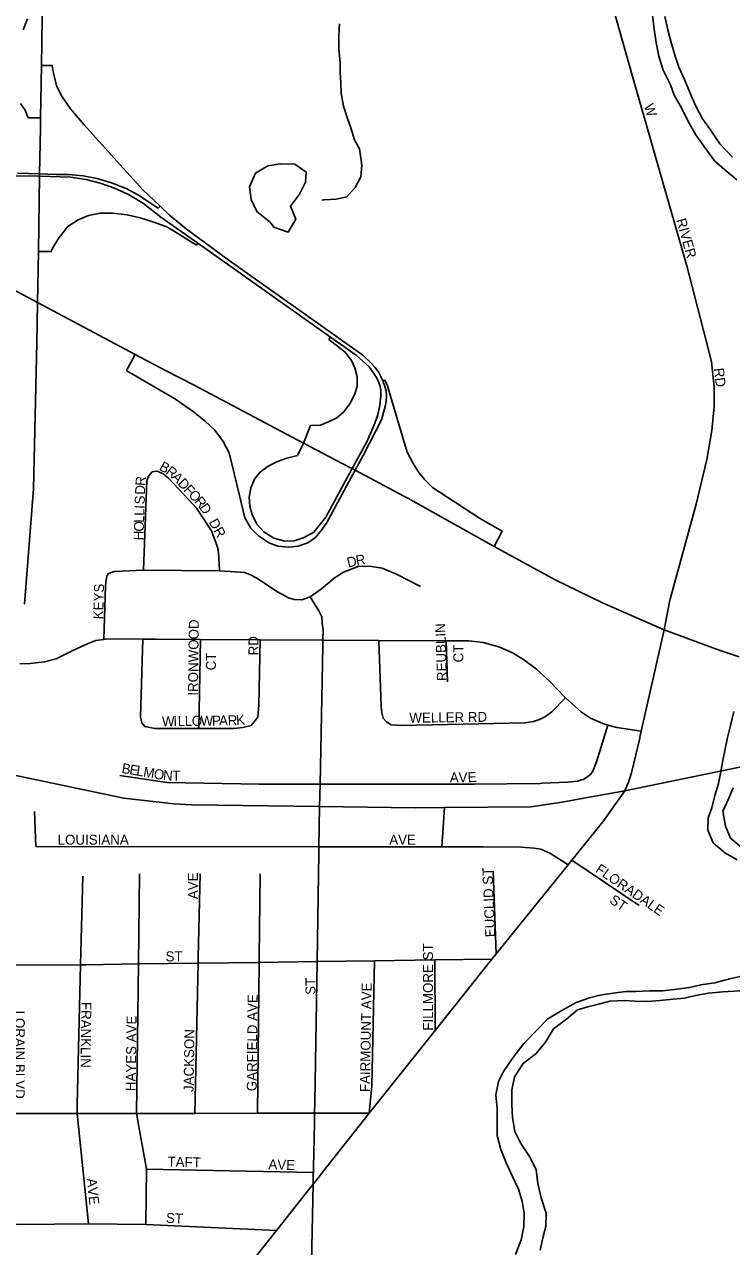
# Model space of a CAD drawing. Extents: x 1857828 to 2277390, y 930619 to 1324581.
# Drawn here: x 2073679 to 2077226, y 1230324 to 1236456 of the extents above; entities that cross this region are included whole.
import ezdxf

# ---------------------------------------------------------------- set-up
doc = ezdxf.new("R2010")
doc.units = 0
for name, color, linetype in [('GM_X_City_Street', 7, 'Continuous'), ('GM_X_City_Street_Text', 7, 'Continuous'), ('GM_X_Interchange_Ramps', 7, 'Continuous'), ('GM_X_Interstate_Route', 7, 'Continuous'), ('GM_X_Major_River', 7, 'Continuous'), ('GM_X_Minor_Lake', 7, 'Continuous'), ('GM_X_Minor_River', 7, 'Continuous'), ('GM_X_State_Route', 7, 'Continuous')]:
    doc.layers.add(name, color=color, linetype=linetype)

msp = doc.modelspace()

# ---------------------------------------------------------------- linework, layer by layer
at = {"layer": 'GM_X_City_Street'}
for points in [[(2076945.4, 1235442.1), (2076728, 1236200.8), (2076630.2, 1236544.5), (2076451.4, 1237117.3), (2076378.7, 1237357.5), (2076342.4, 1237502.8), (2076328.4, 1237581.1), (2076314.4, 1237676.1), (2076311.7, 1237963.8), (2076326.9, 1238416.7), (2076327.3, 1238755), (2076325.6, 1238922.2), (2076311.7, 1239000.4), (2076278.1, 1239106.6), (2076215.3, 1239251.7)], [(2076917.4, 1233571.7), (2077049.3, 1234049.5), (2077102.3, 1234273), (2077127.5, 1234418.3), (2077138.7, 1234538.4), (2077138.7, 1234636.2), (2077124.7, 1234764.7), (2077001.8, 1235245.3), (2076945.4, 1235442.1)], [(2074275.7, 1233718), (2074292.3, 1234120.1), (2074293.9, 1234168.2), (2074303.4, 1234192), (2074320.1, 1234210.6), (2074345.7, 1234214.8)], [(2074657, 1233714.5), (2074654.7, 1233783.2), (2074651, 1233820.3), (2074643.6, 1233842.5), (2074636.2, 1233864.8), (2074617.2, 1233914.5), (2074552.1, 1234014.2), (2074543.5, 1234028), (2074476.7, 1234098.5), (2074404.2, 1234177.2), (2074374.8, 1234200.4), (2074345.7, 1234214.8)], [(2074078.3, 1233370.8), (2074085.7, 1233639.2), (2074089.5, 1233669.3), (2074093.3, 1233687.4), (2074101.3, 1233701.5), (2074131.3, 1233711.8), (2074275.7, 1233718), (2074657, 1233714.5), (2074763.5, 1233707.4), (2074783.6, 1233705.5), (2074809.8, 1233695.8), (2074844.1, 1233678), (2074949.1, 1233608.8), (2075003.5, 1233579.2), (2075031.7, 1233571.5), (2075069.8, 1233569.8), (2075111.9, 1233584.2), (2075169.7, 1233624.8), (2075233.5, 1233677.5), (2075279.4, 1233707.9), (2075353.4, 1233736.6), (2075409.6, 1233737.2), (2075473.9, 1233727.7), (2075548.4, 1233696.3), (2075665.4, 1233635.2)], [(2075134.4, 1230973.1), (2075134.9, 1230993.5), (2075136, 1231047), (2075146.9, 1231754.2), (2075155.2, 1232297.9), (2075155.9, 1232330), (2075160, 1232532.2), (2075162.2, 1232643.8), (2075176.2, 1233336.2), (2075176.7, 1233366.9), (2075177.5, 1233418.4), (2075173.2, 1233452.5), (2075170.9, 1233484.5), (2075156.6, 1233514.4), (2075111.9, 1233584.2)], [(2076766, 1232877.2), (2076766.7, 1232880.1), (2076773.4, 1232910), (2076888.7, 1233418.7), (2076914, 1233559.2), (2076917.4, 1233571.7)], [(2073656.2, 1233248.3), (2073707.8, 1233249.1), (2073780, 1233257.7), (2073838, 1233272.3), (2073916, 1233311.1), (2073989.9, 1233345.8), (2074037.9, 1233364.2), (2074078.3, 1233370.8), (2074090.1, 1233372.7), (2074272.9, 1233371.4), (2074337, 1233370.9), (2074561.8, 1233369.8), (2074860.9, 1233368.4), (2075176.7, 1233366.9), (2075457.1, 1233365.5), (2075794.3, 1233363.9), (2075802.2, 1233363.8), (2075908.6, 1233362.8), (2075980.9, 1233355.4), (2076063.4, 1233332.1), (2076127.9, 1233302.6), (2076182.4, 1233269), (2076247, 1233221.5), (2076313.8, 1233159.9), (2076393.8, 1233077.4), (2076473.7, 1233005), (2076518.2, 1232975.4), (2076580.6, 1232947.8), (2076606.1, 1232940.8), (2076651, 1232928.4), (2076773.4, 1232910)], [(2074272.9, 1233371.4), (2074262.1, 1232981.4), (2074268.4, 1232951.4), (2074282.6, 1232933.5), (2074332.8, 1232923.9), (2074553.5, 1232923.6), (2074730.3, 1232923.4), (2074774.4, 1232927.8), (2074816.4, 1232938.2), (2074832.3, 1232956.4), (2074850.2, 1232980.6), (2074855.7, 1233040.8), (2074860.9, 1233368.4)], [(2074553.5, 1232923.6), (2074561.8, 1233369.8)], [(2075457.1, 1233365.5), (2075467.9, 1233036.2), (2075472.2, 1233002.2), (2075478.4, 1232976.1), (2075494.7, 1232956.3), (2075518.9, 1232942.4), (2075569.1, 1232938.9), (2076189.2, 1232952.4), (2076233.3, 1232958.8), (2076263.3, 1232969.1), (2076293.3, 1232983.4), (2076325.2, 1233007.7), (2076393.8, 1233077.4)], [(2075802, 1233157.4), (2075794.3, 1233363.9)], [(2076474.2, 1232666), (2076482.7, 1232668.4), (2076500.7, 1232678.6), (2076518.6, 1232692.7), (2076530.5, 1232708.9), (2076548.1, 1232757.1), (2076606.1, 1232940.8)], [(2076711.4, 1232662), (2076712.7, 1232665), (2076724.4, 1232701.2), (2076765.4, 1232874.7), (2076766, 1232877.2)], [(2074158.3, 1232687.9), (2074393.4, 1232651.9), (2074857.1, 1232644), (2075162.2, 1232643.8), (2075935, 1232643.5), (2076264.6, 1232648.3)], [(2076264.6, 1232648.3), (2076265.6, 1232648.4), (2076276.1, 1232648.5), (2076404.5, 1232653.7), (2076452.7, 1232660.1), (2076472.7, 1232665.6), (2076474.2, 1232666)], [(2076424.9, 1232262.6), (2076425.2, 1232263.1), (2076580.5, 1232455.5), (2076690.1, 1232610.8), (2076710.6, 1232660.1), (2076711.4, 1232662)], [(2073735.9, 1232331.4), (2073730.3, 1232507.7)], [(2075773.1, 1232329.4), (2075785.4, 1232527.1)], [(2073735.9, 1232331.4), (2075155.9, 1232330), (2075773.1, 1232329.4), (2075979.9, 1232329.2), (2076172.6, 1232328.9), (2076234.8, 1232323.5), (2076269, 1232317.7), (2076317.3, 1232296.1), (2076405.7, 1232238.9)], [(2075175.5, 1230698.6), (2075409.2, 1230993.9), (2075739.5, 1231409), (2076024.3, 1231766.1), (2076045.7, 1231792.6), (2076405.7, 1232238.9), (2076424.9, 1232262.6)], [(2076425.2, 1232263.1), (2076763.2, 1232035.5)], [(2073944.3, 1231036.4), (2073961.1, 1231738.2), (2073971.7, 1232183.2)], [(2074288.3, 1230434.5), (2074291.3, 1230712.7), (2074241.6, 1230992.3), (2074251.1, 1231742), (2074256.9, 1232193.7)], [(2074551.1, 1231776.4), (2074560, 1232194.4)], [(2074856.3, 1231777), (2074861, 1232195)], [(2076045.7, 1231792.6), (2076031.1, 1232207.4)], [(2073627.1, 1231736.4), (2073961.1, 1231738.2), (2073988.3, 1231738.4), (2074251.1, 1231742), (2074550.4, 1231746), (2074856, 1231750.2), (2075146.9, 1231754.2), (2075434.8, 1231758.1), (2075737.8, 1231762.2), (2076024.3, 1231766.1)], [(2074534.4, 1230992.7), (2074550.4, 1231746), (2074551.1, 1231776.4), (2074551.1, 1231776.4)], [(2074847.5, 1230993.1), (2074856, 1231750.2), (2074856.3, 1231777), (2074856.3, 1231777)], [(2075409.2, 1230993.9), (2075422, 1231128.9), (2075434.8, 1231758.1)], [(2075739.5, 1231409), (2075737.8, 1231762.2)], [(2074000.2, 1230438.4), (2073943.2, 1230991.8), (2073943.9, 1231021.2), (2073944.3, 1231036.4)], [(2072761, 1230988.5), (2072838.8, 1230987.7), (2073173.7, 1230990.7), (2073524.1, 1230991.2), (2073621, 1230991.4), (2073943.2, 1230991.8), (2074241.6, 1230992.3), (2074534.4, 1230992.7), (2074847.5, 1230993.1), (2075134.9, 1230993.5), (2075409.2, 1230993.9)], [(2075128.9, 1230720.5), (2075133.8, 1230945.1), (2075134.4, 1230973.1)], [(2074291.3, 1230712.7), (2075128.4, 1230696.2)], [(2074773.6, 1228750.5), (2075011.2, 1229071.2), (2075050.3, 1229138.3), (2075080.1, 1229176.6), (2075091.9, 1229202.7), (2075091.5, 1229254.9), (2075093.8, 1229340.8), (2075098.4, 1229505.4), (2075102.1, 1229638.4), (2075117.4, 1230191), (2075118.5, 1230243.3), (2075127.1, 1230637.4), (2075128.3, 1230690.4), (2075128.4, 1230696.2), (2075128.9, 1230720.5)], [(2074419.6, 1229731.8), (2074606.5, 1229977.7), (2074943.5, 1230404.8), (2075094.2, 1230595.8), (2075127.1, 1230637.4), (2075155.5, 1230673.3), (2075175.5, 1230698.6)], [(2072806.1, 1230340), (2072879.4, 1230409.3), (2072927.9, 1230434.6), (2073010.2, 1230439.9), (2073659, 1230435.2), (2074000.2, 1230438.4), (2074288.3, 1230434.5), (2074943.5, 1230404.8)]]:
    msp.add_lwpolyline(points, dxfattribs=at)
at = {"layer": 'GM_X_Interchange_Ramps'}
for points in [[(2073695.4, 1236484), (2073673.4, 1236429.1)], [(2074233.9, 1234799.8), (2074191.8, 1234719.5), (2074204.1, 1234712.1), (2074437.6, 1234575.6), (2074527.4, 1234511.6), (2074585.4, 1234465.9), (2074634.2, 1234420.1), (2074675.7, 1234363), (2074706, 1234305.8), (2074758.6, 1234092.9), (2074784, 1233980), (2074814.3, 1233928.4), (2074853.7, 1233889.9), (2074907.9, 1233853.3), (2074952.6, 1233839), (2075004.6, 1233834), (2075052.8, 1233838.3), (2075100.9, 1233855.5), (2075139.6, 1233882), (2075168.8, 1233919.4), (2075194.4, 1233953.1), (2075338.1, 1234219.3), (2075377.9, 1234293.1), (2075469.9, 1234471.3), (2075490.1, 1234545), (2075493.6, 1234566.2), (2075495.1, 1234591.4), (2075493.1, 1234615.3), (2075489.1, 1234634), (2075477.5, 1234667.3), (2075467.7, 1234689.2), (2075456.6, 1234709.8), (2075437.8, 1234734.6), (2075419, 1234755.8), (2075375.9, 1234796.1), (2074706.1, 1235271.1), (2074490.9, 1235430.1), (2074406.5, 1235499.6), (2074359.8, 1235544.1), (2074273.3, 1235626.2), (2074143.7, 1235767.6), (2073978.3, 1235951.4), (2073910.6, 1236032.3), (2073869, 1236093), (2073842.5, 1236144.7), (2073825, 1236209.5), (2073818.9, 1236250.2), (2073764.3, 1236250.6)], [(2073659.7, 1236059.1), (2073682.4, 1236025.9), (2073697.5, 1235987.6), (2073760.1, 1235987.1)], [(2073575.2, 1235697.1), (2073750.3, 1235695.3), (2073755.5, 1235695.2), (2073910.2, 1235689.6), (2073988.3, 1235677.2), (2074058.9, 1235658.9), (2074131.5, 1235635), (2074200.4, 1235603.4), (2074277, 1235556.7), (2074363.4, 1235489.2), (2074548.5, 1235358.4), (2075214.4, 1234887.6), (2075343.6, 1234796.3), (2075409, 1234738), (2075425.3, 1234715), (2075443.8, 1234687), (2075454.1, 1234668.2), (2075463.4, 1234641.6), (2075466.5, 1234619), (2075467.7, 1234592.1), (2075462.5, 1234546.4), (2075451.7, 1234496.8), (2075431.4, 1234441.4), (2075394.3, 1234359.1), (2075323, 1234227.3), (2075191.2, 1233983.7), (2075131.2, 1233908.8), (2075082, 1233881.6), (2075032.8, 1233865.8), (2074985.2, 1233863.3), (2074929.9, 1233877.9), (2074880, 1233909.7), (2074847.3, 1233947.4), (2074822, 1233994.7), (2074810.1, 1234038.3), (2074805.7, 1234084), (2074814.7, 1234131.7), (2074835.1, 1234177.6), (2074861.4, 1234210.2), (2074901, 1234239.2), (2074948.3, 1234262.6), (2074996.2, 1234279.5), (2075048.7, 1234292.6), (2075079.3, 1234355.4)], [(2074359.8, 1235544.1), (2074350.5, 1235534.3), (2074251.4, 1235600), (2074189.8, 1235632.7), (2074115.2, 1235661.5), (2074042.6, 1235682.9), (2073973.8, 1235697), (2073899.5, 1235703.6), (2073838.2, 1235702.9), (2073755.6, 1235705.9), (2073645.2, 1235709.9)], [(2073749.4, 1235316.8), (2073814.1, 1235316.4), (2073818.4, 1235329.6), (2073853, 1235387.5), (2073896.9, 1235441.8), (2073948.5, 1235475.8), (2074000.2, 1235496.8), (2074059.4, 1235508.7), (2074120.7, 1235509.3), (2074195, 1235500.9), (2074260.1, 1235485), (2074329, 1235463.5), (2074396.1, 1235438.2), (2074448.4, 1235407.3), (2074541.9, 1235349), (2074548.5, 1235358.4)], [(2075214.4, 1234887.6), (2075206.1, 1234875.8), (2075288.5, 1234811.8), (2075320.5, 1234769.5), (2075335.8, 1234732.5), (2075347.4, 1234688.1), (2075347.9, 1234641.7), (2075337.3, 1234600.7), (2075311.9, 1234552.2), (2075278.9, 1234511), (2075245.8, 1234482.8), (2075207.1, 1234463.8), (2075164, 1234445.9), (2075114.4, 1234444.4), (2075079.3, 1234355.4)], [(2076035.7, 1233837.2), (2076075.3, 1233913), (2075962.4, 1233978.7), (2075726.8, 1234131.9), (2075687.4, 1234170.4), (2075653.5, 1234212.7), (2075628.9, 1234253.3), (2075598.5, 1234310.5), (2075515.5, 1234591.7), (2075500.1, 1234643.5), (2075487.2, 1234671.7), (2075477.5, 1234667.3)]]:
    msp.add_lwpolyline(points, dxfattribs=at)
at = {"layer": 'GM_X_Interstate_Route'}
for points in [[(2071253.6, 1235852.2), (2071275.4, 1235854.1), (2071434.6, 1235869.3), (2071593.8, 1235873.6), (2071698.1, 1235874), (2071802.5, 1235867.2), (2071909.6, 1235860.3), (2071983, 1235847.3), (2072063.4, 1235835.5), (2072167.8, 1235814), (2072228.2, 1235794.1), (2072319, 1235770.9), (2072470.2, 1235720.5), (2072662.8, 1235637.5), (2073745.3, 1235060.9)], [(2073745.3, 1235060.9), (2073745.3, 1235060.9), (2074233.9, 1234799.8), (2074390.9, 1234718.8), (2074531.2, 1234646.4), (2074858.7, 1234472.8), (2075079.3, 1234355.4), (2075308.6, 1234234.9)], [(2075308.6, 1234234.9), (2075323, 1234227.3), (2075338.1, 1234219.3), (2075582.9, 1234088.7)], [(2075582.9, 1234088.7), (2075601.7, 1234078.6), (2075879.7, 1233923.1), (2076035.7, 1233837.2), (2076342, 1233669.9), (2076578.7, 1233554.3), (2076888.7, 1233418.7), (2077164.6, 1233316.2), (2077263.6, 1233283.8)]]:
    msp.add_lwpolyline(points, dxfattribs=at)
at = {"layer": 'GM_X_Major_River'}
for points in [[(2076829.7, 1236502.3), (2076838, 1236432), (2076848.3, 1236363.7), (2076860.6, 1236297.5), (2076883, 1236227.2), (2076919.4, 1236153), (2076937.7, 1236100.8), (2076976.1, 1236034.6), (2077008.5, 1235968.4), (2077047, 1235902.2), (2077091.4, 1235838), (2077139.9, 1235771.8), (2077202.4, 1235717.8), (2077252.7, 1235675.8)], [(2076892, 1236496.5), (2076906.3, 1236428.2), (2076924.6, 1236358), (2076945, 1236291.7), (2076961.3, 1236241.5), (2076989.6, 1236179.3), (2077018, 1236111.1), (2077044.4, 1236048.9), (2077080.8, 1235982.7), (2077121.2, 1235926.5), (2077167.7, 1235856.3), (2077230.2, 1235790.2)], [(2077237, 1233008.9), (2077221.2, 1232938.5), (2077205.4, 1232878.2), (2077191.6, 1232813.8), (2077181.7, 1232763.6), (2077169.9, 1232697.2), (2077160.1, 1232646.9), (2077142.3, 1232586.6), (2077126.4, 1232526.3), (2077108.5, 1232476), (2077106.8, 1232413.6), (2077133.1, 1232349.4), (2077191.6, 1232299.4), (2077254, 1232265.4)], [(2077234.5, 1232625.1), (2077212.6, 1232574.8), (2077182.7, 1232508.4), (2077195.1, 1232434), (2077221.4, 1232373.8), (2077285.9, 1232317.8)], [(2077274.3, 1231680.7), (2077210.1, 1231666.4), (2077141.9, 1231648.1), (2077071.6, 1231637.8), (2077015.4, 1231623.6), (2076951.2, 1231615.3), (2076880.9, 1231607.1), (2076814.6, 1231606.8), (2076746.3, 1231604.6), (2076696.1, 1231604.4), (2076631.9, 1231596.2), (2076565.6, 1231585.9), (2076513.5, 1231571.7), (2076447.3, 1231549.4), (2076375.1, 1231508.9), (2076304.9, 1231466.5), (2076246.9, 1231408), (2076184.9, 1231343.5), (2076128.9, 1231271), (2076083, 1231202.5), (2076057.1, 1231152.2), (2076043.3, 1231085.8), (2076049.6, 1231017.5), (2076050.1, 1230880.9), (2076068.5, 1230810.6), (2076094.8, 1230744.3), (2076127.2, 1230676.1), (2076157.6, 1230611.9), (2076175.9, 1230551.7), (2076186.2, 1230491.4), (2076184.5, 1230423.1), (2076170.7, 1230358.8), (2076142.8, 1230284.3)], [(2077318.8, 1231610.5), (2077182.3, 1231602), (2077110, 1231595.8), (2077045.7, 1231583.5), (2076989.5, 1231571.2), (2076933.3, 1231565), (2076867, 1231558.8), (2076806.8, 1231554.6), (2076740.5, 1231556.3), (2076688.3, 1231558.2), (2076616, 1231555.9), (2076565.8, 1231541.7), (2076505.6, 1231527.4), (2076453.4, 1231511.2), (2076399.4, 1231466.8), (2076333.3, 1231416.3), (2076293.3, 1231349.9), (2076245.4, 1231293.5), (2076181.3, 1231243), (2076137.3, 1231176.6), (2076123.5, 1231110.2), (2076123.8, 1231037.8), (2076128.1, 1230971.6), (2076138.4, 1230901.2), (2076168.8, 1230841.1), (2076215.3, 1230770.9), (2076245.6, 1230708.7), (2076253.9, 1230640.4), (2076270.3, 1230568.1), (2076296.7, 1230491.8), (2076294.9, 1230425.5), (2076281.1, 1230375.2), (2076265.3, 1230306.8)]]:
    msp.add_lwpolyline(points, dxfattribs=at)
at = {"layer": 'GM_X_Minor_Lake'}
for points in [[(2075034.7, 1235754.9), (2074962.4, 1235756.7), (2074900.2, 1235746.4), (2074838, 1235710), (2074808.2, 1235641.6), (2074816.5, 1235577.3), (2074844.8, 1235517.1), (2074911.3, 1235463.1)], [(2074911.3, 1235463.1), (2074929.5, 1235439), (2075001.9, 1235413.1), (2075039.8, 1235479.6), (2075013.4, 1235543.8), (2075059.4, 1235604.2), (2075089.3, 1235664.6), (2075093.1, 1235714.9), (2075034.7, 1235754.9)]]:
    msp.add_lwpolyline(points, dxfattribs=at)
at = {"layer": 'GM_X_Minor_River'}
msp.add_lwpolyline([(2075260.2, 1236459.2), (2075256.9, 1236398.9), (2075255.7, 1236332.6), (2075262.5, 1236266.3), (2075263.1, 1236214.1), (2075265.8, 1236163.8), (2075268.4, 1236111.6), (2075279.2, 1236045.4), (2075298, 1235989.3), (2075316.7, 1235937.3), (2075335.5, 1235877.2), (2075360.2, 1235831.2), (2075371.2, 1235749), (2075365.9, 1235690.6), (2075338.4, 1235638.1), (2075296.8, 1235591.4), (2075242.7, 1235578.7), (2075182.4, 1235576), (2075170.4, 1235573.9)], dxfattribs=at)
at = {"layer": 'GM_X_State_Route'}
for points in [[(2073759.3, 1235935.5), (2073760.1, 1235987.1), (2073764.3, 1236250.6), (2073768, 1236483.5), (2073779.4, 1237197.9), (2073788.8, 1238339.7), (2073783.6, 1238600.4), (2073771.6, 1238919)], [(2073740.7, 1234858.9), (2073745.3, 1235060.9), (2073749.4, 1235316.8), (2073755.5, 1235695.2), (2073755.6, 1235705.9), (2073759.3, 1235935.5)], [(2073679.3, 1233547.8), (2073724, 1234126.2), (2073740.7, 1234858.9)], [(2077413.6, 1232759), (2076690.1, 1232610.8), (2076504.2, 1232578.1), (2076375.7, 1232553.4), (2076219, 1232530.6), (2075785.4, 1232527.1), (2075638.3, 1232525.8), (2075160, 1232532.2), (2074517, 1232540.7), (2074428.6, 1232546.3), (2074177.3, 1232573.2), (2073613.2, 1232691.9)]]:
    msp.add_lwpolyline(points, dxfattribs=at)

# ---------------------------------------------------------------- texts
at = {"layer": 'GM_X_City_Street_Text'}
for s, rotation, p in [('W', 288.42403, (2076785.2, 1236047.7)), ('RIVER', 285.64128, (2076948.1, 1235475.3)), ('RD', 276.00662, (2077137.6, 1234730.1)), ('B', 330.88171, (2074351.2, 1234223)), ('R', 322.38699, (2074384.1, 1234204.8)), ('R', 85.35733, (2074285.1, 1234139)), ('A', 314.10338, (2074414.1, 1234181.9)), ('D', 313.17631, (2074444.6, 1234150.5)), ('F', 313.16485, (2074474.7, 1234118.4)), ('S', 88.18476, (2074282.2, 1234047.3)), ('D', 88.18005, (2074283.7, 1234095.7)), ('O', 313.19983, (2074498.8, 1234092.7)), ('R', 310.9254, (2074528.5, 1234061)), ('L', 88.18476, (2074280.4, 1233990.1)), ('I', 88.16366, (2074281.5, 1234025.3)), ('D', 304.19329, (2074553.5, 1234032.3)), ('L', 88.17373, (2074279.3, 1233954.9)), ('DR', 299.05255, (2074602.1, 1233959.3)), ('H', 88.1855, (2074276.5, 1233867)), ('O', 88.18005, (2074277.9, 1233910.9)), ('D', 14.26415, (2075304, 1233730.5)), ('R', 9.56615, (2075345.6, 1233741.1)), ('KEYS', 88.40346, (2074074.1, 1233471)), ('IRONWOOD', 89.25637, (2074549.3, 1233088)), ('REUBLIN', 91.90819, (2075798.9, 1233162.4)), ('RD', 90, (2074852.9, 1233290.3)), ('CT', 90, (2074639.7, 1233215.5)), ('CT', 90, (2075880.5, 1233255.1)), ('W', 0.80693, (2074369.4, 1232934.5)), ('I', 0.78662, (2074426.6, 1232935.3)), ('L', 0.81154, (2074448.7, 1232935.6)), ('L', 0.81963, (2074483.9, 1232936.1)), ('O', 0.78692, (2074519, 1232936.6)), ('W', 0.79998, (2074563, 1232937.2)), ('P', 0.81154, (2074620.3, 1232938.1)), ('A', 0.8154, (2074655.5, 1232938.6)), ('R', 0.77717, (2074699.4, 1232939.2)), ('K', 4.58779, (2074742.7, 1232939.9)), ('WELLER RD', 0.7248, (2075610.2, 1232952.1)), ('B', 350.23823, (2074164.3, 1232701.2)), ('E', 350.2278, (2074203.3, 1232694.5)), ('L', 350.2278, (2074238, 1232688.5)), ('M', 350.24259, (2074272.7, 1232682.5)), ('O', 350.25027, (2074324.8, 1232673.5)), ('N', 355.34134, (2074373, 1232665.5)), ('T', 359.94573, (2074421.2, 1232661.7)), ('A', 0.26232, (2075812.8, 1232652.9)), ('V', 0.26232, (2075856.7, 1232653.1)), ('E', 3.42989, (2075903.8, 1232653.4)), ('LOUISIANA', 0.00001, (2073845.9, 1232340.6)), ('AVE', 0.00001, (2075509.1, 1232340.6)), ('FLORADALE', 325.34917, (2076539.6, 1232206.8)), ('AVE', 90, (2074549.3, 1232067.1)), ('EUCLID ST', 92.4213, (2076040.9, 1231877.5)), ('ST', 325.28999, (2076609.5, 1232052.6)), ('FILLMORE ST', 90, (2075728.5, 1231407.1)), ('ST', 0.00001, (2074387.1, 1231755.3)), ('ST', 90, (2075138.9, 1231587.5)), ('FAIRMOUNT AVE', 89.02008, (2075411.7, 1231098.9)), ('GARFIELD AVE', 89.43302, (2074844.1, 1231103.6)), ('FRANKLIN', 269.18198, (2073965.3, 1231552.2)), ('LORAIN BLVD', 270, (2073630.9, 1231508.3)), ('HAYES AVE', 89.2659, (2074236.9, 1231103.6)), ('JACKSON', 89.09105, (2074527.3, 1231099.3)), ('TAFT', 358.36431, (2074396.2, 1230725.7)), ('AVE', 358.02611, (2074902.2, 1230712.5)), ('AVE', 275.91052, (2073991.7, 1230664.5)), ('ST', 356.42622, (2074387.7, 1230444.1))]:
    msp.add_text(s, height=50, rotation=rotation, dxfattribs=at).set_placement(p)

doc.saveas('drawing.dxf')
